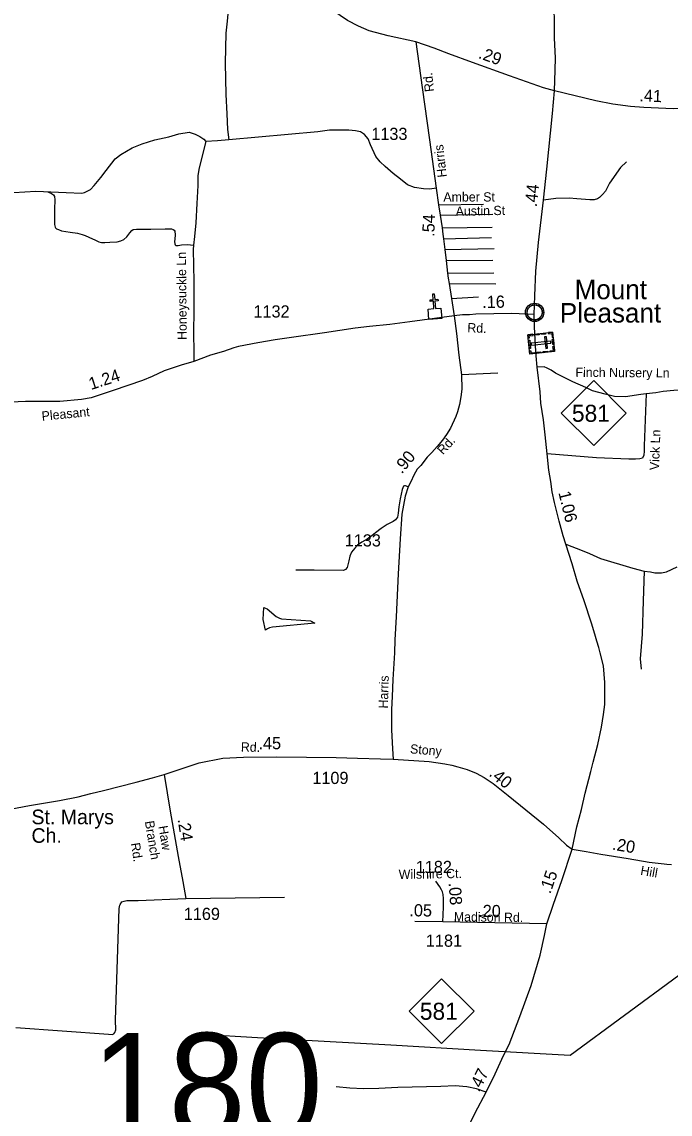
# Model space of a CAD drawing. Extents: x 2220236 to 2384410, y 720751 to 894131.
# Drawn here: x 2257693 to 2264356, y 747219 to 758435 of the extents above; entities that cross this region are included whole.
import ezdxf

# ---------------------------------------------------------------- set-up
doc = ezdxf.new("R2010")
doc.units = 0
doc.layers.add('Default', color=7, linetype='Continuous')

msp = doc.modelspace()

# ---------------------------------------------------------------- linework, layer by layer
at = {"layer": 'Default'}
for p, q in [((2261976, 756557), (2262438, 756562)), ((2261992, 756451), (2262534, 756461)), ((2262012, 756319), (2262526, 756326)), ((2262027, 756207), (2262518, 756219)), ((2262040, 756098), (2262547, 756106)), ((2262053, 755984), (2262534, 755987)), ((2262068, 755855), (2262544, 755858)), ((2262083, 755749), (2262564, 755746)), ((2262107, 755595), (2262385, 755613)), ((2262584, 754827), (2262212, 754811)), ((2259378, 749435), (2260392, 749448)), ((2262019, 749194), (2261732, 749196)), ((2263089, 749174), (2262019, 749194))]:
    msp.add_line(p, q, dxfattribs=at)
for points in [[(2263167, 757725), (2263173, 757939), (2263176, 758064), (2263168, 758268), (2263166, 758462), (2263161, 758627), (2263157, 758817), (2263149, 758989), (2263138, 759161), (2263138, 759337), (2263145, 759435), (2263154, 759529), (2263171, 759613), (2263190, 759749), (2263240, 759985), (2263272, 760150), (2263303, 760268), (2263332, 760400), (2263407, 760675), (2263429, 760807), (2263445, 760898)], [(2261741, 758231), (2261456, 758292), (2261261, 758344), (2261154, 758389), (2261041, 758448), (2260812, 758602), (2260531, 758817), (2260232, 759063), (2260054, 759198), (2259890, 759328), (2259734, 759471), (2259664, 759566), (2259595, 759649)], [(2260054, 759198), (2260055, 759142), (2260060, 759058), (2260057, 758998), (2260045, 758946), (2260022, 758884), (2259990, 758828), (2259830, 758610), (2259817, 758568), (2259809, 758516), (2259804, 758442), (2259789, 758320), (2259782, 758010), (2259787, 757850), (2259789, 757690), (2259801, 757489), (2259808, 757331), (2259821, 757225)], [(2261741, 758231), (2261807, 757761), (2261882, 757222), (2261951, 756727), (2261976, 756557), (2261992, 756451), (2262012, 756319), (2262021, 756254), (2262027, 756207), (2262040, 756098), (2262053, 755984), (2262068, 755855), (2262074, 755804), (2262083, 755749), (2262107, 755595), (2262135, 755417)], [(2263167, 757725), (2263053, 757758), (2262705, 757880), (2262323, 758018), (2262081, 758108), (2261929, 758165), (2261741, 758231)], [(2262958, 755430), (2262965, 755621), (2262975, 755875), (2263002, 756168), (2263054, 756603), (2263089, 756923), (2263147, 757493), (2263167, 757725)], [(2265287, 757589), (2265157, 757571), (2264894, 757556), (2264746, 757546), (2264580, 757544), (2264388, 757542), (2264086, 757555), (2263948, 757565), (2263767, 757588), (2263593, 757624), (2263167, 757725)], [(2261951, 756727), (2261887, 756718), (2261819, 756720), (2261727, 756733), (2261655, 756760), (2261586, 756820), (2261508, 756879), (2261427, 756948), (2261375, 756996), (2261332, 757051), (2261275, 757172), (2261251, 757232), (2261214, 757278), (2261174, 757306), (2261122, 757317), (2261052, 757322), (2260854, 757321), (2260734, 757307), (2259821, 757225)], [(2257610, 756683), (2257837, 756696), (2258148, 756682), (2258310, 756676), (2258337, 756684), (2258363, 756696), (2258398, 756715), (2258435, 756753), (2258504, 756835), (2258561, 756908), (2258653, 757028), (2258709, 757072), (2258828, 757141), (2258929, 757182), (2259058, 757222), (2259202, 757255), (2259305, 757286), (2259412, 757303), (2259474, 757283), (2259521, 757258), (2259563, 757229), (2259584, 757206)], [(2259584, 757206), (2259514, 756936), (2259503, 756858), (2259502, 756754), (2259493, 756568), (2259480, 756372), (2259466, 756231), (2259458, 756142)], [(2259821, 757225), (2259702, 757212), (2259584, 757206)], [(2263906, 756999), (2263844, 756939), (2263732, 756780), (2263690, 756695), (2263661, 756661), (2263631, 756631), (2263609, 756617), (2263573, 756606), (2263529, 756608), (2263396, 756618), (2263318, 756625), (2263180, 756620), (2263054, 756603)], [(2257960, 756690), (2257999, 756673), (2258018, 756658), (2258030, 756640), (2258031, 756606), (2258027, 756510), (2258028, 756399), (2258028, 756354), (2258035, 756328), (2258038, 756321), (2258048, 756311), (2258069, 756303), (2258100, 756290), (2258189, 756275), (2258264, 756266), (2258313, 756253), (2258345, 756241), (2258381, 756225), (2258449, 756192), (2258483, 756175), (2258511, 756170), (2258545, 756168), (2258596, 756171), (2258674, 756176), (2258710, 756186), (2258740, 756201), (2258771, 756228), (2258804, 756269), (2258823, 756293), (2258838, 756302), (2258872, 756305), (2259019, 756306), (2259166, 756310), (2259212, 756310), (2259232, 756308), (2259248, 756302), (2259259, 756297), (2259264, 756284), (2259269, 756249), (2259266, 756204), (2259262, 756178), (2259264, 756157), (2259269, 756145), (2259277, 756140), (2259287, 756140), (2259301, 756140), (2259334, 756145), (2259393, 756149), (2259427, 756145), (2259458, 756142)], [(2296526, 756314), (2294600, 756208), (2292309, 756063), (2290035, 755921), (2287749, 755780), (2285466, 755635), (2283160, 755491), (2281790, 755396), (2279029, 755228), (2276729, 755065), (2274892, 754928), (2272866, 754783), (2271512, 753789), (2270402, 752966), (2269282, 752170), (2268166, 751348), (2267047, 750534), (2265929, 749726), (2264444, 748641), (2263328, 747822), (2262406, 747872), (2261484, 747927), (2260116, 748002), (2259542, 748037)], [(2259458, 756142), (2259454, 756096), (2259461, 755769), (2259461, 755487), (2259456, 755228), (2259459, 755057), (2259462, 754948)], [(2262135, 755417), (2261679, 755354), (2261474, 755328), (2261266, 755308), (2261118, 755289), (2260804, 755243), (2260463, 755193), (2260295, 755171), (2260118, 755140), (2259921, 755101), (2259872, 755086), (2259766, 755051), (2259632, 755012), (2259462, 754948), (2259331, 754911), (2259156, 754850), (2259033, 754793), (2258932, 754752), (2258633, 754649), (2258407, 754574), (2258306, 754556), (2258085, 754535), (2257729, 754535), (2257346, 754520)], [(2262135, 755417), (2262159, 755234), (2262183, 755011), (2262212, 754811), (2262216, 754663), (2262204, 754586), (2262190, 754507), (2262170, 754431), (2262152, 754381), (2262097, 754263), (2262057, 754199), (2262015, 754139), (2261962, 754076), (2261907, 754012), (2261859, 753966), (2261792, 753881), (2261756, 753841), (2261721, 753780), (2261689, 753712), (2261664, 753662), (2261631, 753566), (2261598, 753380), (2261580, 753127), (2261561, 752766), (2261540, 752326), (2261525, 752088), (2261521, 751956), (2261505, 751682), (2261498, 751509), (2261492, 751374), (2261491, 751299), (2261492, 751165), (2261503, 750969), (2261508, 750865)], [(2262958, 755430), (2262727, 755439), (2262359, 755433), (2262292, 755428), (2262220, 755426), (2262135, 755417)], [(2263347, 749940), (2263396, 750168), (2263445, 750348), (2263481, 750516), (2263540, 750738), (2263563, 750833), (2263612, 751014), (2263649, 751191), (2263670, 751324), (2263683, 751424), (2263683, 751541), (2263685, 751652), (2263670, 751821), (2263635, 751957), (2263623, 752009), (2263603, 752076), (2263582, 752146), (2263546, 752262), (2263471, 752490), (2263400, 752691), (2263349, 752870), (2263284, 753070), (2263255, 753158), (2263214, 753307), (2263167, 753499), (2263144, 753608), (2263128, 753716), (2263110, 753831), (2263093, 753999), (2263071, 754196), (2263053, 754350), (2263028, 754520), (2263019, 754636), (2262989, 754890), (2262979, 755007), (2262971, 755108), (2262963, 755303), (2262958, 755430)], [(2264110, 754614), (2264054, 754608), (2263896, 754583), (2263782, 754589), (2263688, 754612), (2263556, 754647), (2263488, 754680), (2263356, 754737), (2263258, 754785), (2263178, 754828), (2263131, 754859), (2263093, 754878), (2263061, 754891), (2262989, 754890)], [(2265340, 754870), (2265305, 754827), (2265166, 754817), (2265166, 754734), (2265166, 754705), (2265145, 754681), (2265108, 754675), (2264873, 754667), (2264713, 754657), (2264393, 754649), (2264285, 754638), (2264210, 754627), (2264110, 754614)], [(2264110, 754614), (2264090, 754081), (2264089, 754027), (2264084, 753986), (2264071, 753955), (2264043, 753947), (2263999, 753944), (2263931, 753944), (2263598, 753958), (2263093, 753999)], [(2261664, 753662), (2261637, 753671), (2261624, 753671), (2261616, 753666), (2261602, 753633), (2261582, 753537), (2261566, 753456), (2261559, 753391), (2261553, 753350), (2261532, 753322), (2261509, 753304), (2261447, 753273), (2261385, 753234), (2261326, 753188), (2261292, 753159), (2261242, 753123), (2261188, 753091), (2261141, 753060), (2261115, 753029), (2261082, 752988), (2261064, 752950), (2261054, 752901), (2261035, 752831), (2261019, 752813), (2260999, 752801), (2260696, 752805), (2260608, 752806), (2260507, 752804)], [(2263284, 753070), (2263452, 753007), (2263525, 752976), (2263639, 752925), (2263973, 752824), (2264087, 752793)], [(2264087, 752793), (2264153, 752786), (2264197, 752776), (2264267, 752779), (2264317, 752787), (2264426, 752839)], [(2264087, 752793), (2264078, 752489), (2264067, 752147), (2264049, 751893), (2264059, 751789)], [(2260198, 752188), (2260172, 752298), (2260180, 752422), (2260214, 752406), (2260308, 752330), (2260342, 752311), (2260362, 752305), (2260659, 752283), (2260705, 752260), (2260270, 752218), (2260237, 752211), (2260218, 752202), (2260198, 752188)], [(2259154, 750707), (2259516, 750827), (2259760, 750874), (2259972, 750886), (2260306, 750887), (2260620, 750884), (2260924, 750881), (2261141, 750873), (2261379, 750868), (2261508, 750865)], [(2261508, 750865), (2261879, 750839), (2262041, 750817), (2262111, 750802), (2262173, 750786), (2262270, 750759), (2262362, 750719), (2262444, 750677), (2262536, 750614), (2262691, 750491), (2263054, 750195), (2263210, 750055), (2263290, 749980), (2263347, 749940)], [(2255573, 750156), (2255984, 750174), (2256407, 750176), (2256670, 750188), (2256876, 750237), (2257461, 750331), (2257770, 750388), (2258081, 750438), (2258272, 750478), (2258402, 750510), (2258532, 750543), (2258868, 750628), (2259035, 750671), (2259154, 750707)], [(2259154, 750707), (2259217, 750329), (2259300, 749863), (2259346, 749609), (2259378, 749435)], [(2263089, 749174), (2263155, 749375), (2263241, 749618), (2263347, 749940)], [(2263347, 749940), (2263491, 749917), (2263644, 749890), (2263923, 749843), (2264141, 749805), (2264293, 749789), (2264322, 749785), (2264369, 749784)], [(2262019, 749194), (2262027, 749345), (2262025, 749432), (2262022, 749476), (2262016, 749501), (2262005, 749524), (2261987, 749552), (2261947, 749610)], [(2257630, 748109), (2258583, 748039), (2258620, 748036), (2258639, 748043), (2258649, 748058), (2258658, 748086), (2258654, 748185), (2258692, 749331), (2258700, 749365), (2258704, 749373), (2258722, 749399), (2258743, 749407), (2258773, 749413), (2258889, 749414), (2259378, 749435)], [(2262157, 746900), (2262284, 747091), (2262352, 747234), (2262464, 747445), (2262556, 747633), (2262644, 747820), (2262701, 747933), (2262811, 748220), (2262928, 748540), (2263018, 748852), (2263063, 749055), (2263089, 749174)], [(2262464, 747445), (2262366, 747480), (2262266, 747499), (2262146, 747510), (2261998, 747504), (2261558, 747494), (2261362, 747482), (2261204, 747479), (2261064, 747485), (2260922, 747498)]]:
    msp.add_lwpolyline(points, dxfattribs=at)
for points in [[(2261870, 755486), (2261927, 755490), (2261922, 755566), (2261890, 755564), (2261889, 755580), (2261921, 755582), (2261916, 755642), (2261932, 755643), (2261937, 755583), (2261968, 755586), (2261970, 755570), (2261938, 755567), (2261943, 755491), (2262000, 755495), (2262008, 755389), (2261877, 755380)], [(2262886, 755464), (2262887, 755470), (2262889, 755476), (2262892, 755484), (2262894, 755489), (2262898, 755495), (2262902, 755500), (2262905, 755505), (2262910, 755509), (2262916, 755514), (2262921, 755517), (2262926, 755520), (2262931, 755523), (2262936, 755525), (2262942, 755527), (2262946, 755528), (2262951, 755529), (2262955, 755529), (2262962, 755530), (2262966, 755530), (2262972, 755529), (2262977, 755529), (2262982, 755528), (2262987, 755526), (2262992, 755524), (2262998, 755521), (2263005, 755518), (2263010, 755514), (2263015, 755510), (2263018, 755507), (2263022, 755503), (2263026, 755498), (2263029, 755494), (2263032, 755489), (2263035, 755483), (2263037, 755478), (2263039, 755473), (2263040, 755469), (2263041, 755463), (2263042, 755458), (2263042, 755452), (2263042, 755446), (2263041, 755440), (2263040, 755435), (2263038, 755429), (2263037, 755423), (2263034, 755418), (2263031, 755412), (2263028, 755407), (2263024, 755402), (2263020, 755397), (2263015, 755392), (2263010, 755388), (2263005, 755385), (2263001, 755382), (2262994, 755379), (2262987, 755376), (2262981, 755375), (2262974, 755373), (2262970, 755373), (2262965, 755373), (2262960, 755373), (2262955, 755373), (2262950, 755374), (2262944, 755375), (2262939, 755376), (2262934, 755378), (2262929, 755380), (2262925, 755383), (2262919, 755387), (2262913, 755391), (2262908, 755395), (2262904, 755400), (2262900, 755404), (2262897, 755408), (2262893, 755416), (2262892, 755419), (2262890, 755423), (2262887, 755431), (2262886, 755438), (2262885, 755443), (2262885, 755450), (2262885, 755454), (2262885, 755461)], [(2263148, 755248), (2263168, 755050), (2262915, 755024), (2262894, 755222)], [(2262898, 755189), (2262909, 755190), (2262907, 755212), (2262947, 755216), (2262946, 755228), (2262894, 755222)], [(2262964, 755229), (2263007, 755234), (2263008, 755222), (2262965, 755218)], [(2263031, 755236), (2263074, 755241), (2263075, 755229), (2263032, 755225)], [(2263084, 755201), (2263065, 755199), (2263077, 755082), (2263096, 755083)], [(2263105, 755244), (2263106, 755232), (2263138, 755236), (2263142, 755195), (2263153, 755196), (2263148, 755248)], [(2263155, 755174), (2263160, 755123), (2263149, 755122), (2263144, 755173)], [(2262912, 755166), (2262920, 755082), (2262909, 755081), (2262900, 755165)], [(2263130, 755137), (2263128, 755155), (2262926, 755135), (2262928, 755116)], [(2263125, 755046), (2263124, 755057), (2263156, 755060), (2263151, 755100), (2263163, 755102), (2263168, 755050)], [(2262911, 755057), (2262923, 755058), (2262925, 755036), (2262965, 755040), (2262966, 755029), (2262915, 755024)], [(2262985, 755043), (2263028, 755047), (2263030, 755036), (2262986, 755031)], [(2263051, 755049), (2263094, 755054), (2263095, 755043), (2263052, 755038)], [(2263237, 754418), (2263570, 754751), (2263903, 754418), (2263570, 754085)], [(2261674, 748277), (2262007, 748610), (2262340, 748277), (2262007, 747944)]]:
    msp.add_lwpolyline(points, close=True, dxfattribs=at)
for radius in [94.3, 76.7]:
    msp.add_circle((2262963, 755452), radius, dxfattribs=at)

# ---------------------------------------------------------------- texts
for s, height, rotation, p in [('.29', 125, 340.1037, (2262377, 758065)), ('Rd.', 95, 96.2153, (2261930, 757721)), ('.41', 125, 357.6465, (2264037, 757619)), ('Harris', 95, 96.6496, (2262061, 756843)), ('.44', 125, 83.8882, (2262984, 756530)), ('Austin St', 95, 1.0251, (2262152, 756443)), ('.54', 125, 88.0399, (2261932, 756226)), ('Honeysuckle Ln', 95, 90.5583, (2259388, 755169)), ('.16', 125, 1.0001, (2262425, 755496)), ('Rd.', 95, 357.8516, (2262270, 755248)), ('1.24', 125, 17.9455, (2258404, 754654)), ('Finch Nursery Ln', 95, 359.5559, (2263382, 754790)), ('Pleasant', 95, 5.4959, (2257901, 754339)), ('Rd.', 95, 47.2843, (2262021, 753984)), ('Vick Ln', 95, 87.9017, (2264241, 753830)), ('.90', 125, 50.4314, (2261598, 753787)), ('1.06', 125, 283.7991, (2263206, 753601)), ('Harris', 95, 88.2759, (2261454, 751383)), ('Rd.', 95, 358.7121, (2259943, 750943)), ('.45', 125, 0.2152, (2260125, 750965)), ('Stony', 95, 355.2082, (2261680, 750924)), ('.40', 125, 320.7348, (2262486, 750700)), ('Branch', 95, 279.179, (2258957, 750224)), ('Haw', 95, 279.179, (2259097, 750174)), ('.24', 125, 279.179, (2259293, 750245)), ('.20', 125, 350.4935, (2263755, 749935)), ('Rd.', 95, 279.179, (2258812, 749999)), ('Wilshire Ct.', 95, 0.9553, (2261567, 749633)), ('.15', 125, 70.6788, (2263124, 749475)), ('Hill', 95, 350.1463, (2264045, 749677)), ('.08', 125, 273.9476, (2262079, 749593)), ('.05', 125, 359.2109, (2261675, 749251)), ('.20', 125, 359.3563, (2262382, 749244)), ('Madison Rd.', 95, 359.3562, (2262132, 749199)), ('.47', 125, 63.9474, (2262392, 747439))]:
    msp.add_text(s, height=height, rotation=rotation, dxfattribs=at).set_placement(p)
for s, height, p in [('1133', 125, (2261284, 757222)), ('Amber St', 95, (2262025, 756590)), ('Mount', 200, (2263374, 755587)), ('1132', 125, (2260073, 755399)), ('Pleasant', 200, (2263222, 755347)), ('581', 175, (2263346, 754328)), ('1133', 125, (2261011, 753048)), ('1109', 125, (2260678, 750609)), ('St. Marys', 150, (2257792, 750196)), ('Ch.', 150, (2257792, 750005)), ('1182', 125, (2261741, 749695)), ('1169', 125, (2259357, 749213)), ('1181', 125, (2261845, 748938)), ('581', 175, (2261783, 748188)), ('180', 1066.3, (2258407, 746986))]:
    msp.add_text(s, height=height, dxfattribs=at).set_placement(p)

doc.saveas('drawing.dxf')
